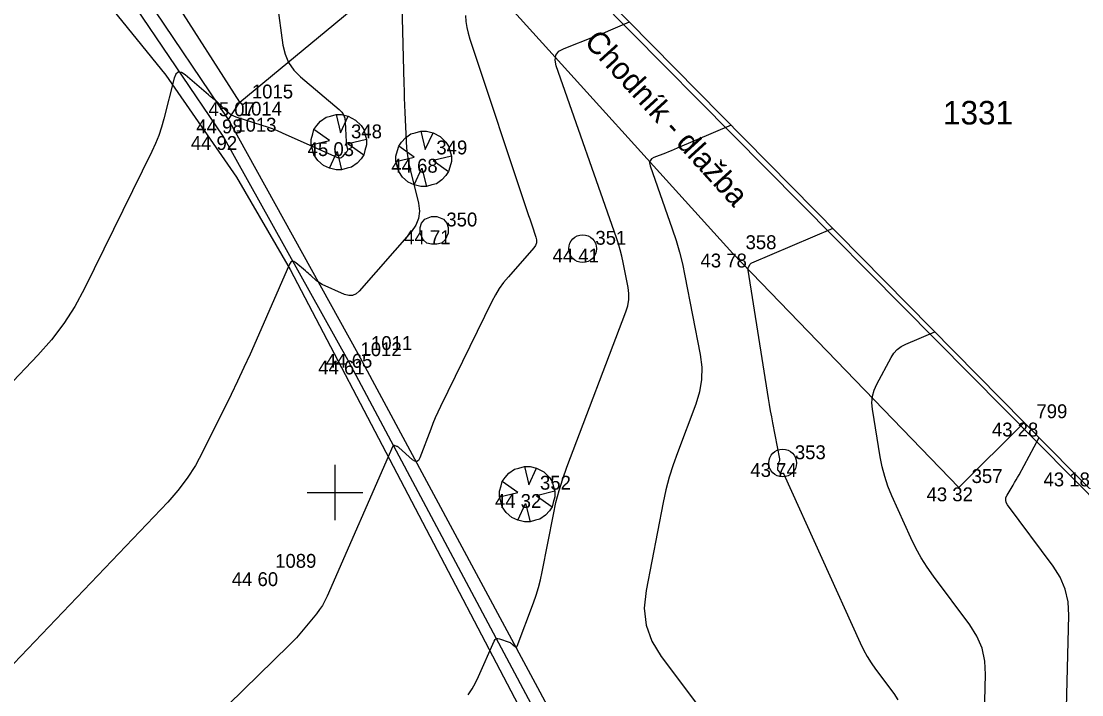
# Model space of a CAD drawing. Extents: x -702257 to -701487, y -1009871 to -1008841.
# Drawn here: x -701730.66 to -701711.52, y -1009053.65 to -1009041.5 of the extents above; entities that cross this region are included whole.
import ezdxf

# ---------------------------------------------------------------- set-up
doc = ezdxf.new("R2010")
doc.units = 0
for name, color, linetype in [('Ex_Major Contours', 7, 'Continuous'), ('Ex_Minor Contours', 7, 'Continuous'), ('Z_body', 7, 'Continuous'), ('Z_body_cisla', 7, 'Continuous'), ('Z_body_vysky_redukovane', 7, 'Continuous'), ('Z_budova', 7, 'Continuous'), ('Z_chodnik', 7, 'Continuous'), ('Z_hektometricka_sit', 7, 'Continuous'), ('Z_katastr_cisla_stavebni', 7, 'Continuous'), ('Z_katastr_hranice', 7, 'Continuous'), ('Z_komunikace', 7, 'Continuous'), ('Z_obruba', 7, 'Continuous'), ('Z_popisy', 7, 'Continuous'), ('Z_rozhranni', 7, 'Continuous'), ('Z_site_kanalizace_znaky', 7, 'Continuous'), ('Z_zelen_jednotliva', 7, 'Continuous')]:
    doc.layers.add(name, color=color, linetype=linetype)

# ---------------------------------------------------------------- blocks, each defined once
blk = doc.blocks.new('POINT_DISPLAY')
blk.add_line((0, 0), (0, 0))
blk = doc.blocks.new('Z10001')
blk.add_circle((0, 0), 0.25)
blk = doc.blocks.new('Z22')
for p, q in [((-0.33, 0.38), (-0.23, 0.45)), ((-0.23, 0.45), (-0.15, 0.47)), ((-0.15, 0.47), (-0.05, 0.5)), ((-0.05, 0.5), (0.05, 0.5)), ((-0.05, 0.5), (0.03, 0.17)), ((0.03, 0.17), (0.17, 0.47)), ((0.05, 0.5), (0.17, 0.47)), ((0.17, 0.47), (0.3, 0.4)), ((0.3, 0.4), (0.4, 0.3)), ((-0.47, 0.15), (-0.45, 0.23)), ((-0.45, 0.23), (-0.4, 0.3)), ((-0.17, 0.03), (-0.45, 0.23)), ((-0.4, 0.3), (-0.33, 0.38)), ((0.4, 0.3), (0.45, 0.23)), ((0.45, 0.23), (0.47, 0.15)), ((-0.5, 0.05), (-0.47, 0.15)), ((-0.5, -0.05), (-0.5, 0.05)), ((-0.5, -0.05), (-0.17, 0.03)), ((0.5, 0.05), (0.17, -0.03)), ((0.47, 0.15), (0.5, 0.05)), ((0.5, 0.05), (0.5, -0.05)), ((-0.47, -0.15), (-0.5, -0.05)), ((-0.45, -0.23), (-0.47, -0.15)), ((-0.17, -0.47), (-0.03, -0.17)), ((-0.03, -0.17), (0.05, -0.5)), ((0.17, -0.03), (0.45, -0.23)), ((0.47, -0.15), (0.45, -0.23)), ((0.5, -0.05), (0.47, -0.15)), ((-0.38, -0.33), (-0.45, -0.23)), ((-0.28, -0.42), (-0.38, -0.33)), ((0.33, -0.38), (0.23, -0.45)), ((0.4, -0.3), (0.33, -0.38)), ((0.45, -0.23), (0.4, -0.3)), ((-0.17, -0.47), (-0.28, -0.42)), ((-0.05, -0.5), (-0.17, -0.47)), ((0.05, -0.5), (-0.05, -0.5)), ((0.15, -0.47), (0.05, -0.5)), ((0.23, -0.45), (0.15, -0.47))]:
    blk.add_line(p, q)
blk = doc.blocks.new('Z620')
for p, q in [((-0.23, 0.13), (-0.17, 0.2)), ((-0.17, 0.2), (-0.05, 0.25)), ((-0.05, 0.25), (0.05, 0.25)), ((0.05, 0.25), (0.17, 0.2)), ((0.17, 0.2), (0.23, 0.13)), ((-0.25, 0.05), (-0.23, 0.13)), ((-0.25, -0.05), (-0.25, 0.05)), ((0.23, 0.13), (0.25, 0.05)), ((0.25, 0.05), (0.25, -0.05)), ((-0.2, -0.17), (-0.25, -0.05)), ((-0.13, -0.23), (-0.2, -0.17)), ((0.2, -0.17), (0.13, -0.23)), ((0.25, -0.05), (0.2, -0.17)), ((-0.05, -0.25), (-0.13, -0.23)), ((0.05, -0.25), (-0.05, -0.25)), ((0.13, -0.23), (0.05, -0.25))]:
    blk.add_line(p, q)

msp = doc.modelspace()

# ---------------------------------------------------------------- linework, layer by layer
at = {"layer": 'Ex_Major Contours'}
for points in [[(-701726.043, -1009041.174), (-701725.939, -1009041.927), (-701725.901, -1009042.093), (-701725.836, -1009042.244), (-701725.743, -1009042.379), (-701725.623, -1009042.5), (-701724.922, -1009043.092), (-701724.878, -1009043.138), (-701724.845, -1009043.189), (-701724.824, -1009043.246), (-701724.816, -1009043.31), (-701724.8, -1009043.674), (-701724.799, -1009043.69), (-701724.797, -1009043.705), (-701724.795, -1009043.721), (-701724.791, -1009043.737), (-701724.776, -1009043.798), (-701724.774, -1009043.813), (-701724.776, -1009043.827), (-701724.781, -1009043.841), (-701724.79, -1009043.853), (-701724.869, -1009043.943), (-701724.886, -1009043.959), (-701724.906, -1009043.967), (-701724.926, -1009043.968), (-701724.949, -1009043.961), (-701725.945, -1009043.514), (-701726.035, -1009043.476), (-701726.126, -1009043.44), (-701726.218, -1009043.406), (-701726.312, -1009043.376), (-701726.783, -1009043.23), (-701726.828, -1009043.213), (-701726.87, -1009043.191), (-701726.909, -1009043.164), (-701726.945, -1009043.133), (-701727.128, -1009042.951), (-701727.14, -1009042.939), (-701727.152, -1009042.928), (-701727.165, -1009042.918), (-701727.179, -1009042.907), (-701727.233, -1009042.868), (-701727.246, -1009042.858), (-701727.26, -1009042.848), (-701727.273, -1009042.837), (-701727.285, -1009042.826), (-701727.705, -1009042.465), (-701727.773, -1009042.421), (-701727.828, -1009042.416), (-701727.871, -1009042.452), (-701727.901, -1009042.527), (-701728.087, -1009043.256), (-701728.13, -1009043.407), (-701728.18, -1009043.556), (-701728.238, -1009043.702), (-701728.304, -1009043.845), (-701729.521, -1009046.318), (-701729.697, -1009046.643), (-701729.895, -1009046.951), (-701730.117, -1009047.244), (-701730.362, -1009047.521), (-701731.487, -1009048.699)], [(-701717.848, -1009043.373), (-701718.826, -1009043.79), (-701718.878, -1009043.812), (-701718.93, -1009043.834), (-701718.982, -1009043.855), (-701719.035, -1009043.875), (-701719.245, -1009043.957), (-701719.288, -1009043.981), (-701719.314, -1009044.014), (-701719.322, -1009044.055), (-701719.312, -1009044.104), (-701718.912, -1009045.243), (-701718.843, -1009045.452), (-701718.782, -1009045.663), (-701718.729, -1009045.876), (-701718.683, -1009046.091), (-701718.41, -1009047.508), (-701718.381, -1009047.737), (-701718.385, -1009047.963), (-701718.42, -1009048.186), (-701718.487, -1009048.406), (-701718.82, -1009049.283), (-701718.899, -1009049.503), (-701718.967, -1009049.727), (-701719.027, -1009049.952), (-701719.076, -1009050.181), (-701719.386, -1009051.771), (-701719.417, -1009052.091), (-701719.382, -1009052.395), (-701719.281, -1009052.684), (-701719.114, -1009052.958), (-701718.116, -1009054.291)]]:
    msp.add_lwpolyline(points, dxfattribs=at)
at = {"layer": 'Ex_Minor Contours'}
for points in [[(-701723.794, -1009041.208), (-701723.757, -1009042.622), (-701723.753, -1009042.752), (-701723.749, -1009042.882), (-701723.744, -1009043.012), (-701723.739, -1009043.142), (-701723.717, -1009043.661), (-701723.708, -1009043.79), (-701723.693, -1009043.918), (-701723.672, -1009044.046), (-701723.644, -1009044.172), (-701723.495, -1009044.783), (-701723.477, -1009044.923), (-701723.491, -1009045.055), (-701723.539, -1009045.179), (-701723.62, -1009045.294), (-701724.561, -1009046.368), (-701724.619, -1009046.419), (-701724.683, -1009046.446), (-701724.752, -1009046.448), (-701724.826, -1009046.426), (-701725.23, -1009046.245), (-701725.259, -1009046.23), (-701725.286, -1009046.214), (-701725.313, -1009046.195), (-701725.338, -1009046.175), (-701725.435, -1009046.088), (-701725.459, -1009046.066), (-701725.484, -1009046.045), (-701725.509, -1009046.023), (-701725.533, -1009046.002), (-701725.706, -1009045.854), (-701725.741, -1009045.832), (-701725.772, -1009045.829), (-701725.798, -1009045.845), (-701725.82, -1009045.88), (-701726.423, -1009047.261), (-701726.532, -1009047.505), (-701726.643, -1009047.748), (-701726.757, -1009047.99), (-701726.874, -1009048.231), (-701727.383, -1009049.264), (-701727.516, -1009049.511), (-701727.666, -1009049.744), (-701727.834, -1009049.966), (-701728.019, -1009050.176), (-701731.305, -1009053.617)], [(-701722.643, -1009041.393), (-701722.636, -1009041.502), (-701722.621, -1009041.608), (-701722.598, -1009041.714), (-701722.568, -1009041.818), (-701721.524, -1009044.949), (-701721.505, -1009045.005), (-701721.486, -1009045.06), (-701721.468, -1009045.115), (-701721.449, -1009045.17), (-701721.372, -1009045.391), (-701721.36, -1009045.444), (-701721.363, -1009045.495), (-701721.38, -1009045.543), (-701721.411, -1009045.589), (-701721.87, -1009046.11), (-701721.956, -1009046.214), (-701722.034, -1009046.322), (-701722.104, -1009046.436), (-701722.168, -1009046.555), (-701723.095, -1009048.449), (-701723.143, -1009048.55), (-701723.189, -1009048.652), (-701723.232, -1009048.755), (-701723.272, -1009048.86), (-701723.467, -1009049.378), (-701723.491, -1009049.422), (-701723.521, -1009049.442), (-701723.556, -1009049.438), (-701723.598, -1009049.411), (-701723.847, -1009049.191), (-701723.855, -1009049.185), (-701723.864, -1009049.178), (-701723.874, -1009049.173), (-701723.884, -1009049.169), (-701723.926, -1009049.154), (-701723.935, -1009049.152), (-701723.943, -1009049.153), (-701723.95, -1009049.158), (-701723.955, -1009049.167), (-701725.142, -1009051.872), (-701725.182, -1009051.957), (-701725.228, -1009052.038), (-701725.279, -1009052.115), (-701725.336, -1009052.189), (-701725.575, -1009052.48), (-701725.635, -1009052.551), (-701725.697, -1009052.621), (-701725.762, -1009052.69), (-701725.828, -1009052.756), (-701728.579, -1009055.447)], [(-701722.595, -1009053.652), (-701722.525, -1009053.546), (-701722.462, -1009053.435), (-701722.407, -1009053.32), (-701722.127, -1009052.681), (-701722.11, -1009052.654), (-701722.088, -1009052.638), (-701722.061, -1009052.633), (-701722.029, -1009052.64), (-701721.857, -1009052.703), (-701721.841, -1009052.71), (-701721.827, -1009052.717), (-701721.813, -1009052.727), (-701721.8, -1009052.737), (-701721.749, -1009052.782), (-701721.737, -1009052.789), (-701721.727, -1009052.791), (-701721.719, -1009052.785), (-701721.712, -1009052.772), (-701721.418, -1009051.99), (-701721.37, -1009051.853), (-701721.328, -1009051.715), (-701721.291, -1009051.575), (-701721.26, -1009051.434), (-701721.059, -1009050.401), (-701721.012, -1009050.183), (-701720.955, -1009049.968), (-701720.89, -1009049.755), (-701720.815, -1009049.544), (-701719.749, -1009046.739), (-701719.716, -1009046.631), (-701719.699, -1009046.521), (-701719.697, -1009046.411), (-701719.711, -1009046.299), (-701719.798, -1009045.848), (-701719.822, -1009045.736), (-701719.85, -1009045.625), (-701719.882, -1009045.515), (-701719.918, -1009045.406), (-701721.008, -1009042.302), (-701721.029, -1009042.197), (-701721.012, -1009042.11), (-701720.957, -1009042.04), (-701720.864, -1009041.987), (-701720.319, -1009041.775), (-701720.255, -1009041.75), (-701720.191, -1009041.725), (-701720.127, -1009041.698), (-701720.064, -1009041.672), (-701719.684, -1009041.51)], [(-701716.012, -1009045.237), (-701717.48, -1009045.863), (-701717.492, -1009045.869), (-701717.501, -1009045.876), (-701717.51, -1009045.885), (-701717.517, -1009045.896), (-701717.542, -1009045.942), (-701717.547, -1009045.954), (-701717.55, -1009045.966), (-701717.551, -1009045.978), (-701717.55, -1009045.991), (-701717.181, -1009048.302), (-701717.162, -1009048.413), (-701717.143, -1009048.525), (-701717.123, -1009048.636), (-701717.102, -1009048.747), (-701716.977, -1009049.395), (-701716.976, -1009049.403), (-701716.976, -1009049.412), (-701716.978, -1009049.421), (-701716.98, -1009049.429), (-701716.993, -1009049.463), (-701716.996, -1009049.471), (-701716.999, -1009049.48), (-701717.001, -1009049.489), (-701717.003, -1009049.497), (-701717.015, -1009049.559), (-701717.016, -1009049.571), (-701717.015, -1009049.582), (-701717.011, -1009049.594), (-701717.004, -1009049.604), (-701716.966, -1009049.655), (-701716.962, -1009049.66), (-701716.957, -1009049.662), (-701716.952, -1009049.663), (-701716.946, -1009049.661), (-701716.922, -1009049.653), (-701716.917, -1009049.651), (-701716.912, -1009049.652), (-701716.908, -1009049.655), (-701716.905, -1009049.66), (-701715.522, -1009052.715), (-701715.461, -1009052.839), (-701715.395, -1009052.959), (-701715.322, -1009053.075), (-701715.243, -1009053.188), (-701714.912, -1009053.63), (-701714.84, -1009053.744)], [(-701713.312, -1009055.434), (-701713.257, -1009053.286), (-701713.27, -1009053.043), (-701713.322, -1009052.812), (-701713.413, -1009052.594), (-701713.543, -1009052.388), (-701714.197, -1009051.512), (-701714.313, -1009051.348), (-701714.419, -1009051.178), (-701714.517, -1009051.003), (-701714.604, -1009050.822), (-701714.95, -1009050.059), (-701715.021, -1009049.888), (-701715.079, -1009049.714), (-701715.126, -1009049.537), (-701715.161, -1009049.356), (-701715.298, -1009048.5), (-701715.308, -1009048.381), (-701715.298, -1009048.265), (-701715.269, -1009048.153), (-701715.221, -1009048.044), (-701714.964, -1009047.565), (-701714.914, -1009047.487), (-701714.853, -1009047.421), (-701714.782, -1009047.367), (-701714.7, -1009047.324), (-701714.176, -1009047.1)], [(-701711.84, -1009055.553), (-701711.755, -1009052.218), (-701711.768, -1009051.977), (-701711.819, -1009051.748), (-701711.909, -1009051.532), (-701712.038, -1009051.328), (-701712.861, -1009050.225), (-701712.886, -1009050.182), (-701712.895, -1009050.139), (-701712.89, -1009050.094), (-701712.87, -1009050.049), (-701712.76, -1009049.866), (-701712.733, -1009049.82), (-701712.706, -1009049.774), (-701712.68, -1009049.728), (-701712.654, -1009049.681), (-701712.293, -1009049.01)]]:
    msp.add_lwpolyline(points, dxfattribs=at)
at = {"layer": 'Z_budova'}
for p, q in [((-701721.3, -1009039.87), (-701712.56, -1009048.74)), ((-701712.56, -1009048.74), (-701711.67, -1009049.64)), ((-701711.67, -1009049.64), (-701710.48, -1009050.83))]:
    msp.add_line(p, q, dxfattribs=at)
at = {"layer": 'Z_chodnik'}
for p, q in [((-701717.82, -1009045.69), (-701722.34, -1009040.69)), ((-701726.72, -1009042.96), (-701724.35, -1009041)), ((-701726.92, -1009043.27), (-701726.72, -1009042.96)), ((-701713.74, -1009049.91), (-701717.82, -1009045.69)), ((-701713.74, -1009049.91), (-701712.56, -1009048.74))]:
    msp.add_line(p, q, dxfattribs=at)
at = {"layer": 'Z_hektometricka_sit'}
for p, q in [((-701725, -1009049.5), (-701725, -1009050.5)), ((-701725, -1009049.5), (-701725, -1009050.5)), ((-701725.5, -1009050), (-701724.5, -1009050)), ((-701725.5, -1009050), (-701724.5, -1009050))]:
    msp.add_line(p, q, dxfattribs=at)
at = {"layer": 'Z_katastr_hranice'}
for p, q in [((-701710.42, -1009051.02), (-701721.41, -1009039.92)), ((-701729.46, -1009040.73), (-701728.05, -1009042.47)), ((-701728.05, -1009042.47), (-701726.78, -1009044.31)), ((-701726.78, -1009044.31), (-701725.81, -1009045.98)), ((-701725.81, -1009045.98), (-701694.72, -1009105.27))]:
    msp.add_line(p, q, dxfattribs=at)
at = {"layer": 'Z_komunikace'}
for p, q in [((-701727.02, -1009043.57), (-701728.79, -1009040.95)), ((-701724.76, -1009047.62), (-701727.02, -1009043.57)), ((-701721.21, -1009054.28), (-701724.76, -1009047.62))]:
    msp.add_line(p, q, dxfattribs=at)
at = {"layer": 'Z_obruba'}
for p, q in [((-701726.92, -1009043.27), (-701728.54, -1009040.87)), ((-701724.58, -1009047.5), (-701726.92, -1009043.27)), ((-701721.01, -1009054.13), (-701724.58, -1009047.5))]:
    msp.add_line(p, q, dxfattribs=at)
at = {"layer": 'Z_rozhranni'}
msp.add_line((-701726.72, -1009042.96), (-701728.24, -1009040.57), dxfattribs=at)

# ---------------------------------------------------------------- block references
at = {"layer": 'Z_body'}
for p in [(-701726.72, -1009042.96), (-701726.92, -1009043.27), (-701727.02, -1009043.57), (-701724.93, -1009043.68), (-701723.4, -1009043.98), (-701723.21, -1009045.27), (-701720.53, -1009045.6), (-701717.82, -1009045.69), (-701724.58, -1009047.5), (-701724.76, -1009047.62), (-701712.56, -1009048.74), (-701716.92, -1009049.47), (-701711.67, -1009049.64), (-701713.74, -1009049.91), (-701721.53, -1009050.03), (-701726.3, -1009051.44)]:
    msp.add_blockref('POINT_DISPLAY', p, dxfattribs=at)
at = {"layer": 'Z_site_kanalizace_znaky'}
msp.add_blockref('Z620', (-701723.21, -1009045.27), dxfattribs=at)
at = {"layer": 'Z_zelen_jednotliva'}
for name, p in [('Z22', (-701724.93, -1009043.68)), ('Z22', (-701723.4, -1009043.98)), ('Z10001', (-701720.53, -1009045.6)), ('Z10001', (-701716.92, -1009049.47)), ('Z22', (-701721.53, -1009050.03))]:
    msp.add_blockref(name, p, dxfattribs=at)

# ---------------------------------------------------------------- texts
at = {"layer": 'Z_body_cisla'}
for s, p in [('1015', (-701726.5, -1009042.89)), ('1014', (-701726.7, -1009043.2)), ('1013', (-701726.8, -1009043.49)), ('348', (-701724.71, -1009043.61)), ('349', (-701723.17, -1009043.9)), ('350', (-701722.99, -1009045.2)), ('351', (-701720.3, -1009045.53)), ('358', (-701717.59, -1009045.61)), ('1012', (-701724.54, -1009047.54)), ('1011', (-701724.35, -1009047.43)), ('799', (-701712.34, -1009048.66)), ('353', (-701716.7, -1009049.4)), ('357', (-701713.51, -1009049.83)), ('352', (-701721.3, -1009049.95)), ('1089', (-701726.08, -1009051.36))]:
    msp.add_text(s, height=0.25, dxfattribs=at).set_placement(p)
at = {"layer": 'Z_body_vysky_redukovane'}
for s, p in [('45 07', (-701727.283, -1009043.21)), ('44 98', (-701727.503, -1009043.52)), ('44 92', (-701727.603, -1009043.82)), ('45 03', (-701725.493, -1009043.93)), ('44 68', (-701723.983, -1009044.23)), ('44 71', (-701723.752, -1009045.52)), ('44 41', (-701721.072, -1009045.85)), ('43 78', (-701718.403, -1009045.94)), ('44 65', (-701725.163, -1009047.75)), ('44 61', (-701725.302, -1009047.87)), ('43 28', (-701713.143, -1009048.99)), ('43 74', (-701717.503, -1009049.72)), ('43 18', (-701712.212, -1009049.89)), ('43 32', (-701714.323, -1009050.16)), ('44 32', (-701722.113, -1009050.28)), ('44 60', (-701726.863, -1009051.69))]:
    msp.add_text(s, height=0.25, dxfattribs=at).set_placement(p)
at = {"layer": 'Z_katastr_cisla_stavebni'}
msp.add_text('1331', height=0.425, dxfattribs=at).set_placement((-701714.026, -1009043.36))
at = {"layer": 'Z_popisy'}
msp.add_text('Chodník - dlažba', height=0.4, rotation=312.3, dxfattribs=at).set_placement((-701720.52, -1009041.88))

doc.saveas('drawing.dxf')
